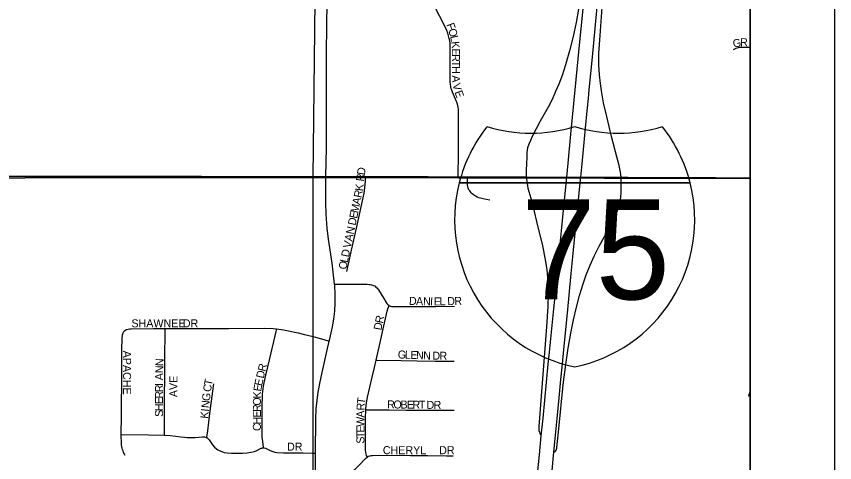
# Model space of a CAD drawing. Extents: x 0 to 1391, y -24 to 440.
# Drawn here: x 460.63 to 480, y 342.87 to 353.42 of the extents above; entities that cross this region are included whole.
import ezdxf

# ---------------------------------------------------------------- set-up
doc = ezdxf.new("R2010")
doc.units = 0
for name, color, linetype in [('GM_X_City_Street', 7, 'Continuous'), ('GM_X_City_Street_Text', 7, 'Continuous'), ('GM_X_Corporation', 7, 'Continuous'), ('GM_X_Interchange_Ramps', 7, 'Continuous'), ('GM_X_Interstate_Location', 7, 'Continuous'), ('GM_X_Interstate_Route', 7, 'Continuous'), ('GM_X_Interstate_Shield', 7, 'Continuous'), ('GM_X_Minor_Lake', 7, 'Continuous'), ('GM_X_Section', 7, 'Continuous'), ('GM_X_State_Route', 7, 'Continuous'), ('GM_X_Township', 7, 'Continuous'), ('SH_Data', 7, 'Continuous')]:
    doc.layers.add(name, color=color, linetype=linetype)

msp = doc.modelspace()

# ---------------------------------------------------------------- linework, layer by layer
at = {"layer": 'GM_X_City_Street'}
for points in [[(467.957, 349.636), (467.971, 350.311), (467.974, 351.318), (467.977, 352.505), (467.981, 353.243), (467.988, 353.707)], [(471.093, 349.626), (471.094, 349.741), (471.095, 350.072), (471.096, 350.381), (471.099, 350.989), (471.101, 351.174), (471.098, 351.222), (471.092, 351.271), (471.081, 351.316), (471.067, 351.364), (471.026, 351.465), (470.955, 351.626), (470.939, 351.671), (470.927, 351.71), (470.917, 351.76), (470.907, 351.81), (470.901, 351.872), (470.898, 351.936), (470.898, 352.372), (470.902, 352.731), (470.899, 352.787), (470.891, 352.84), (470.878, 352.9), (470.864, 352.959), (470.842, 353.025), (470.818, 353.086), (470.74, 353.253), (470.563, 353.595)], [(477.608, 352.636), (477.637, 352.656), (477.666, 352.67), (477.695, 352.68), (477.723, 352.686), (477.752, 352.69), (477.782, 352.691), (477.868, 352.692), (478, 352.689)], [(468.164, 347.086), (468.151, 347.227), (468.107, 347.582), (468.019, 348.15), (467.986, 348.413), (467.965, 348.739), (467.959, 349.008), (467.958, 349.473), (467.957, 349.636)], [(468.453, 347.385), (468.549, 347.823), (468.701, 348.478), (468.862, 349.236), (468.882, 349.371), (468.897, 349.526), (468.905, 349.634)], [(471.84, 349.075), (471.751, 349.087), (471.678, 349.101), (471.62, 349.117), (471.578, 349.131), (471.541, 349.146), (471.508, 349.164), (471.48, 349.181), (471.452, 349.202), (471.425, 349.225), (471.4, 349.249), (471.382, 349.271), (471.363, 349.294), (471.346, 349.32), (471.328, 349.36), (471.315, 349.4), (471.311, 349.424), (471.31, 349.444), (471.31, 349.494), (471.31, 349.624)], [(468.041, 345.738), (468.053, 345.79), (468.116, 346.077), (468.149, 346.258), (468.17, 346.451), (468.18, 346.641), (468.176, 346.846), (468.168, 347.051), (468.164, 347.086)], [(468.164, 347.086), (468.254, 347.086), (468.323, 347.086), (468.444, 347.086), (468.641, 347.086), (468.766, 347.086), (468.94, 347.084), (468.981, 347.081), (469.011, 347.078), (469.038, 347.073), (469.063, 347.065), (469.087, 347.056), (469.108, 347.046), (469.126, 347.035), (469.145, 347.019), (469.166, 346.999), (469.204, 346.95), (469.328, 346.749), (469.387, 346.653), (469.402, 346.632), (469.42, 346.612), (469.454, 346.583)], [(469.146, 345.288), (469.241, 345.709), (469.347, 346.17), (469.408, 346.45), (469.422, 346.499), (469.438, 346.545), (469.454, 346.583)], [(469.454, 346.583), (469.473, 346.572), (469.49, 346.566), (469.514, 346.561), (469.826, 346.561), (470.56, 346.554), (471.001, 346.563)], [(463.117, 343.532), (463.12, 343.961), (463.124, 344.308), (463.129, 344.668), (463.128, 345.016), (463.128, 345.537), (463.135, 345.798), (463.145, 345.885), (463.158, 345.932), (463.174, 345.965), (463.191, 345.984), (463.221, 346.005)], [(463.221, 346.005), (463.243, 346.015), (463.28, 346.024), (463.322, 346.03), (463.353, 346.032), (463.876, 346.041), (464.158, 346.041)], [(464.138, 343.517), (464.138, 343.538), (464.141, 343.667), (464.142, 343.891), (464.142, 344.414), (464.148, 344.912), (464.151, 345.286), (464.158, 346.011), (464.158, 346.041)], [(464.158, 346.041), (464.697, 346.039), (465.655, 346.041), (466.513, 346.042), (466.712, 346.035), (466.794, 346.027)], [(466.486, 343.217), (466.485, 343.228), (466.456, 343.424), (466.452, 343.464), (466.449, 343.51), (466.449, 343.696), (466.454, 344.243), (466.456, 344.402), (466.457, 344.438), (466.458, 344.488), (466.465, 344.551), (466.474, 344.61), (466.485, 344.676), (466.501, 344.75), (466.54, 344.931), (466.635, 345.33), (466.787, 345.997), (466.794, 346.027)], [(466.794, 346.027), (466.848, 346.021), (466.959, 346.004), (467.3, 345.933), (467.454, 345.899), (467.655, 345.85), (467.771, 345.819), (467.91, 345.778), (468.041, 345.738)], [(467.717, 343.089), (467.718, 343.904), (467.731, 344.134), (467.752, 344.333), (467.78, 344.53), (467.827, 344.778), (467.886, 345.071), (467.983, 345.492), (468.041, 345.738)], [(468.906, 344.116), (468.907, 344.141), (468.915, 344.21), (468.922, 344.277), (468.946, 344.411), (469.051, 344.885), (469.107, 345.114), (469.146, 345.288)], [(469.146, 345.288), (469.175, 345.288), (469.74, 345.281), (470.118, 345.274), (470.545, 345.266), (470.999, 345.262)], [(465.141, 343.454), (465.143, 343.465), (465.164, 343.62), (465.216, 344.027), (465.28, 344.557), (465.304, 344.73)], [(468.941, 342.997), (468.934, 343.011), (468.922, 343.035), (468.909, 343.069), (468.902, 343.116), (468.898, 343.163), (468.899, 343.743), (468.9, 343.979), (468.901, 344.043), (468.906, 344.116)], [(468.906, 344.116), (469.454, 344.114), (469.863, 344.106), (470.408, 344.105), (470.668, 344.104), (470.997, 344.105)], [(463.206, 343.033), (463.173, 343.107), (463.158, 343.142), (463.147, 343.176), (463.138, 343.205), (463.129, 343.249), (463.123, 343.28), (463.119, 343.317), (463.119, 343.34), (463.117, 343.501), (463.117, 343.532)], [(463.117, 343.532), (463.762, 343.523), (464.135, 343.518), (464.138, 343.517)], [(464.138, 343.517), (464.271, 343.508), (464.407, 343.492), (464.523, 343.477), (464.614, 343.466), (464.676, 343.461), (464.74, 343.459), (464.864, 343.462), (465.038, 343.474), (465.088, 343.472), (465.124, 343.462), (465.141, 343.454)], [(465.141, 343.454), (465.146, 343.452), (465.175, 343.429), (465.199, 343.401), (465.279, 343.289), (465.327, 343.233), (465.374, 343.192), (465.406, 343.169), (465.437, 343.151), (465.493, 343.125), (465.552, 343.107), (465.626, 343.094), (465.725, 343.088), (465.986, 343.089), (466.098, 343.097), (466.184, 343.11), (466.268, 343.131), (466.325, 343.154), (466.425, 343.205), (466.443, 343.211), (466.461, 343.216), (466.486, 343.217)], [(466.486, 343.217), (466.498, 343.218), (466.534, 343.209), (466.578, 343.186), (466.643, 343.15), (466.7, 343.126), (466.748, 343.112), (466.797, 343.105), (466.958, 343.097), (467.419, 343.094), (467.631, 343.09), (467.717, 343.089)], [(467.717, 342.622), (467.717, 343.089)], [(467.717, 342.622), (467.859, 342.62), (468.078, 342.616), (468.404, 342.611), (468.439, 342.612), (468.471, 342.616), (468.51, 342.627), (468.543, 342.639), (468.573, 342.654), (468.594, 342.668), (468.65, 342.712), (468.74, 342.797), (468.895, 342.96), (468.935, 342.994), (468.941, 342.997)], [(468.941, 342.997), (468.97, 343.014), (469.009, 343.026), (469.033, 343.032), (469.061, 343.035), (469.199, 343.041), (469.959, 343.036), (470.366, 343.031), (470.817, 343.026), (470.969, 343.027)]]:
    msp.add_lwpolyline(points, dxfattribs=at)
at = {"layer": 'GM_X_Corporation'}
msp.add_line((478, 308.53), (478, 378.802), dxfattribs=at)
at = {"layer": 'GM_X_Interchange_Ramps'}
for points in [[(474.944, 349.616), (474.934, 349.734), (474.899, 349.892), (474.815, 350.217), (474.721, 350.578), (474.605, 351.048), (474.532, 351.376), (474.488, 351.608), (474.456, 351.829), (474.434, 352.04), (474.421, 352.276), (474.423, 352.549), (474.448, 352.971), (474.539, 354.186), (474.599, 355.134), (474.599, 355.223), (474.594, 355.284), (474.586, 355.307), (474.571, 355.334), (474.547, 355.359)], [(473.941, 353.59), (473.883, 353.272), (473.812, 352.944), (473.727, 352.606), (473.631, 352.272), (473.549, 352.024), (473.47, 351.814), (473.397, 351.643), (473.32, 351.473), (473.219, 351.274), (473.03, 350.938), (472.845, 350.579), (472.8, 350.483), (472.763, 350.4), (472.734, 350.31), (472.722, 350.255), (472.718, 350.204), (472.712, 350.102), (472.704, 349.918), (472.702, 349.796), (472.7, 349.621)], [(472.7, 349.621), (472.742, 349.358), (472.83, 349.038), (472.947, 348.568), (473.084, 347.989), (473.15, 347.673), (473.189, 347.428), (473.208, 347.242), (473.218, 347.106), (473.223, 346.858), (473.213, 346.56), (473.179, 346.077), (472.998, 343.723), (472.997, 343.672), (473.002, 343.623), (473.013, 343.584), (473.025, 343.551), (473.044, 343.512), (473.047, 343.506), (473.05, 343.502), (473.053, 343.499), (473.057, 343.497)], [(473.358, 343.112), (473.358, 343.112), (473.377, 343.124), (473.392, 343.135), (473.409, 343.16), (473.423, 343.206), (473.431, 343.291), (473.471, 343.668), (473.578, 344.707), (473.635, 345.189), (473.69, 345.57), (473.753, 345.925), (473.819, 346.241), (473.891, 346.544), (473.965, 346.82), (474.041, 347.07), (474.122, 347.305), (474.214, 347.536), (474.31, 347.751), (474.427, 347.984), (474.553, 348.213), (474.725, 348.538), (474.796, 348.676), (474.84, 348.773), (474.883, 348.884), (474.908, 348.98), (474.925, 349.056), (474.939, 349.136), (474.944, 349.26), (474.945, 349.341), (474.944, 349.616)]]:
    msp.add_lwpolyline(points, dxfattribs=at)
at = {"layer": 'GM_X_Interstate_Route'}
for points in [[(473.977, 349.485), (473.991, 349.618), (474.024, 349.935), (474.104, 350.776), (474.144, 351.184), (474.173, 351.481), (474.193, 351.679), (474.268, 352.458), (474.374, 353.559), (474.449, 354.376), (474.547, 355.359), (474.605, 355.946), (474.683, 356.75), (474.737, 357.294), (474.812, 358.049), (474.916, 359.112), (474.948, 359.42)], [(472.913, 342.062), (473.013, 343.051), (473.057, 343.497), (473.099, 343.916), (473.224, 345.19), (473.254, 345.474), (473.356, 346.501), (473.431, 347.255), (473.504, 348.022), (473.561, 348.591), (473.616, 349.148), (473.66, 349.619), (473.69, 349.952), (473.754, 350.632), (473.837, 351.436), (473.954, 352.661), (474.025, 353.365), (474.175, 354.874)], [(473.275, 342.23), (473.35, 343.034), (473.358, 343.112), (473.381, 343.355), (473.433, 343.912), (473.48, 344.395), (473.52, 344.828), (473.548, 345.125), (473.596, 345.619), (473.674, 346.398), (473.765, 347.338), (473.804, 347.734), (473.977, 349.485)]]:
    msp.add_lwpolyline(points, dxfattribs=at)
at = {"layer": 'GM_X_Interstate_Shield'}
for p, q in [((471.115, 349.48), (476.58, 349.48)), ((476.58, 349.48), (471.115, 349.48)), ((476.58, 349.48), (471.115, 349.48))]:
    msp.add_line(p, q, dxfattribs=at)
for centre, start, end in [((474.558, 348.609), 141.669, 165.8066), ((472.81, 354.208), 253.0091, 286.9909), ((474.886, 354.208), 253.0091, 286.9909), ((473.138, 348.609), 14.1934, 38.331), ((474.558, 348.609), 165.8066, 258.463), ((473.138, 348.609), 281.537, 14.1934)]:
    msp.add_arc(centre, 3.551, start, end, dxfattribs=at)
at = {"layer": 'GM_X_Minor_Lake'}
for points in [[(478, 344.554), (477.958, 344.448)], [(477.958, 344.448), (478, 344.441)]]:
    msp.add_lwpolyline(points, dxfattribs=at)
at = {"layer": 'GM_X_Section'}
for p, q in [((478, 349.585), (478, 369.119)), ((478, 329.504), (478, 349.585))]:
    msp.add_line(p, q, dxfattribs=at)
for points in [[(467.874, 369.141), (467.652, 349.609), (447.184, 349.582), (447.056, 369.114)], [(467.652, 349.609), (467.641, 329.557), (447.102, 329.433), (447.184, 349.582)]]:
    msp.add_lwpolyline(points, close=True, dxfattribs=at)
for points in [[(478, 369.119), (467.874, 369.141), (467.652, 349.609), (478, 349.585)], [(478, 349.585), (467.652, 349.609), (467.641, 329.557), (478, 329.504)]]:
    msp.add_lwpolyline(points, dxfattribs=at)
at = {"layer": 'GM_X_State_Route'}
for points in [[(457.907, 349.633), (458.837, 349.635), (458.866, 349.635), (459.733, 349.639), (460.155, 349.638), (461.347, 349.644), (462.181, 349.644), (462.653, 349.643), (462.971, 349.643)], [(462.971, 349.643), (463.597, 349.642), (464.368, 349.643), (465.015, 349.639), (465.375, 349.636), (466.083, 349.633), (467.711, 349.636), (467.957, 349.636), (468.631, 349.636), (468.905, 349.634), (469.302, 349.632), (470.384, 349.629), (471.004, 349.626), (471.093, 349.626), (471.29, 349.624)], [(471.29, 349.624), (471.31, 349.624), (471.725, 349.621), (472.545, 349.621), (472.7, 349.621), (473.061, 349.62)], [(473.061, 349.62), (473.401, 349.62)], [(473.401, 349.62), (473.66, 349.619), (473.991, 349.618), (474.944, 349.616), (475.106, 349.617), (475.806, 349.611)], [(475.806, 349.611), (475.975, 349.609), (477.18, 349.61), (477.814, 349.605), (478, 349.605)]]:
    msp.add_lwpolyline(points, dxfattribs=at)
at = {"layer": 'GM_X_Township'}
msp.add_lwpolyline([(478, 305.116), (478, 388.948)], dxfattribs=at)
at = {"layer": 'SH_Data'}
for p, q in [((480, 420), (480, 280)), ((478, 418), (478, 282))]:
    msp.add_line(p, q, dxfattribs=at)

# ---------------------------------------------------------------- texts
at = {"layer": 'GM_X_City_Street_Text'}
for s, height, rotation, p in [('F', 0.189, 290.3962, (470.807, 353.225)), ('O', 0.189, 285.8704, (470.852, 353.104)), ('L', 0.189, 282.5051, (470.897, 352.946)), ('G', 0.189, 14.174, (477.614, 352.674)), ('R', 0.189, 0.5829, (477.764, 352.713)), ('K', 0.189, 275.5388, (470.925, 352.822)), ('E', 0.189, 270.7923, (470.941, 352.661)), ('R', 0.189, 270.1215, (470.943, 352.528)), ('T', 0.189, 270.1093, (470.943, 352.378)), ('H', 0.189, 270.1054, (470.943, 352.245)), ('A', 0.189, 271.4911, (470.944, 352.023)), ('V', 0.189, 283.5699, (470.954, 351.813)), ('E', 0.189, 290.6469, (471, 351.627)), ('D', 0.189, 80.358, (468.877, 349.655)), ('R', 0.189, 82.4744, (468.857, 349.508)), ('K', 0.189, 82.5986, (468.833, 349.279)), ('R', 0.189, 78.0138, (468.799, 349.116)), ('M', 0.189, 78.0272, (468.722, 348.757)), ('A', 0.189, 78.0283, (468.764, 348.953)), ('E', 0.189, 77.9987, (468.695, 348.627)), ('D', 0.189, 78.0213, (468.66, 348.464)), ('N', 0.189, 78.0283, (468.615, 348.252)), ('A', 0.189, 78.0283, (468.581, 348.089)), ('V', 0.189, 78.0283, (468.546, 347.926)), ('D', 0.189, 78.0213, (468.501, 347.714)), ('O', 0.189, 78.0213, (468.439, 347.42)), ('L', 0.189, 78.0255, (468.473, 347.583)), ('D', 0.189, 358.5138, (469.924, 346.598)), ('A', 0.189, 358.5138, (470.091, 346.593)), ('N', 0.189, 358.5138, (470.258, 346.589)), ('I', 0.189, 358.7828, (470.425, 346.585)), ('E', 0.189, 0.3969, (470.514, 346.583)), ('L', 0.189, 1.5009, (470.652, 346.584)), ('D', 0.189, 1.5929, (470.835, 346.589)), ('R', 0.189, 1.579, (471.002, 346.593)), ('R', 0.189, 76.9653, (469.302, 346.147)), ('SHAWNEE', 0.1894, 0, (463.357, 346.065)), ('DR', 0.1894, 0, (464.574, 346.065)), ('D', 0.189, 79.2259, (469.272, 345.985)), ('APACHE', 0.1894, 270, (463.159, 345.513)), ('G', 0.189, 357.8579, (469.658, 345.331)), ('L', 0.189, 357.8415, (469.825, 345.325)), ('E', 0.189, 357.8415, (469.958, 345.32)), ('N', 0.189, 357.8649, (470.091, 345.315)), ('N', 0.189, 357.8579, (470.258, 345.309)), ('D', 0.189, 359.1595, (470.479, 345.301)), ('N', 0.189, 87.7924, (464.113, 345.144)), ('R', 0.189, 359.9466, (470.649, 345.298)), ('N', 0.189, 87.836, (464.107, 344.977)), ('R', 0.189, 75.3454, (466.524, 345.006)), ('A', 0.189, 89.1475, (464.105, 344.812)), ('AVE', 0.1894, 90, (464.447, 344.413)), ('D', 0.189, 76.6794, (466.486, 344.845)), ('I', 0.189, 89.9563, (464.105, 344.679)), ('C', 0.189, 81.0766, (465.235, 344.527)), ('T', 0.189, 79.4777, (465.258, 344.674)), ('E', 0.189, 80.641, (466.426, 344.538)), ('E', 0.189, 77.8594, (466.447, 344.667)), ('R', 0.189, 89.994, (464.105, 344.529)), ('R', 0.189, 89.9757, (464.105, 344.379)), ('K', 0.189, 88.4477, (466.422, 344.378)), ('E', 0.189, 89.9821, (464.105, 344.246)), ('N', 0.189, 84.2415, (465.196, 344.148)), ('G', 0.189, 84.2703, (465.213, 344.314)), ('O', 0.189, 89.9253, (466.422, 344.213)), ('T', 0.189, 81.8583, (468.878, 344.239)), ('R', 0.189, 359.3685, (469.407, 344.148)), ('O', 0.189, 359.3621, (469.557, 344.147)), ('B', 0.189, 359.3648, (469.724, 344.145)), ('E', 0.189, 359.3679, (469.874, 344.143)), ('R', 0.189, 359.3648, (470.007, 344.142)), ('T', 0.189, 359.3679, (470.157, 344.14)), ('H', 0.189, 89.9781, (464.105, 344.079)), ('R', 0.189, 89.9271, (466.422, 344.063)), ('R', 0.189, 87.425, (468.872, 344.094)), ('D', 0.189, 359.3735, (470.341, 344.138)), ('R', 0.189, 359.887, (470.509, 344.136)), ('S', 0.189, 90, (464.105, 343.946)), ('K', 0.189, 84.2633, (465.171, 343.899)), ('I', 0.189, 84.2729, (465.188, 344.065)), ('E', 0.189, 89.9453, (466.422, 343.929)), ('W', 0.189, 89.9327, (468.872, 343.712)), ('A', 0.189, 89.9478, (468.872, 343.929)), ('C', 0.189, 89.9271, (466.421, 343.613)), ('H', 0.189, 89.9362, (466.421, 343.763)), ('E', 0.189, 89.9453, (468.872, 343.579)), ('T', 0.189, 89.9322, (468.871, 343.446)), ('S', 0.189, 89.9453, (468.871, 343.313)), ('DR', 0.1894, 0, (467.04, 343.148)), ('CHERYL', 0.1894, 0, (469.307, 343.065)), ('DR', 0.1894, 0, (470.64, 343.065))]:
    msp.add_text(s, height=height, rotation=rotation, dxfattribs=at).set_placement(p)
at = {"layer": 'GM_X_Interstate_Location'}
for s in ['-', '.', ',']:
    msp.add_text(s, height=0.00379, dxfattribs=at).set_placement((473.847, 347.969))
msp.add_text('75', height=0.00379, rotation=0, dxfattribs=at).set_placement((473.074, 347.185))
at = {"layer": 'GM_X_Interstate_Shield'}
msp.add_text('75', height=2.3674, dxfattribs=at).set_placement((472.583, 346.728))

doc.saveas('drawing.dxf')
